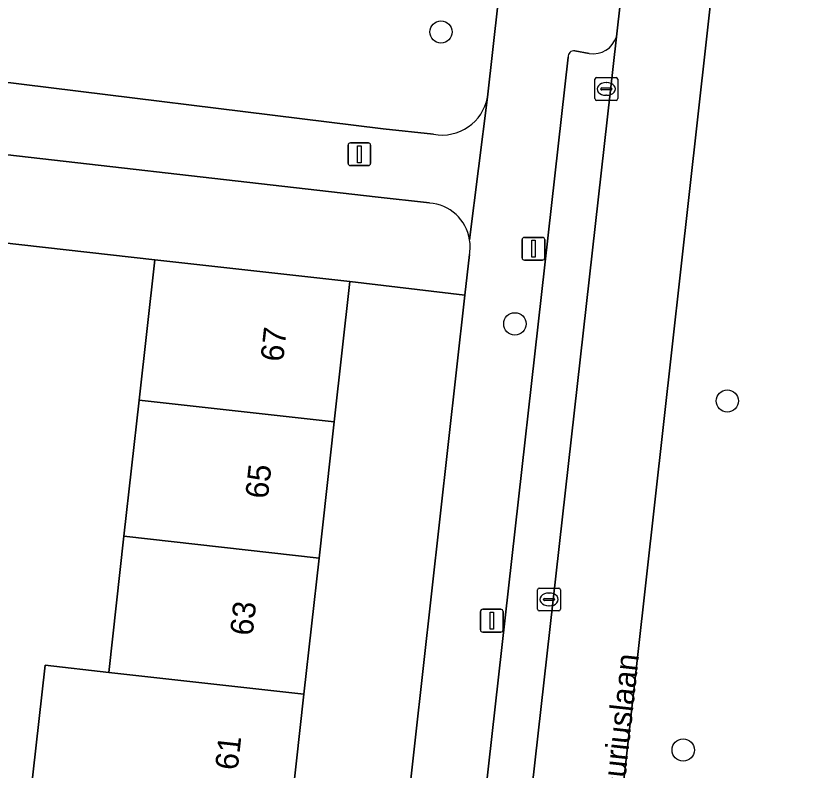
# Model space of a CAD drawing. Extents: x 161928 to 163071, y 386474 to 387428.
# Drawn here: x 162260.16 to 162294.62, y 386884.42 to 386917.46 of the extents above; entities that cross this region are included whole.
import ezdxf

# ---------------------------------------------------------------- set-up
doc = ezdxf.new("R2010")
doc.units = 0
for name, color, linetype in [('IMGEO_Berm_groen', 7, 'Continuous'), ('IMGEO_Boom', 7, 'Continuous'), ('IMGEO_Erf', 7, 'Continuous'), ('IMGEO_Grasland_overig', 7, 'Continuous'), ('IMGEO_Groenvoorziening', 7, 'Continuous'), ('IMGEO_Kolk', 7, 'Continuous'), ('IMGEO_Lichtmast', 7, 'Continuous'), ('IMGEO_Openbare_ruimte_label', 7, 'Continuous'), ('IMGEO_Pand', 7, 'Continuous'), ('IMGEO_Pand_nummerreeks', 7, 'Continuous'), ('IMGEO_Parkeervlak_open', 7, 'Continuous'), ('IMGEO_Voetpad_open', 7, 'Continuous')]:
    doc.layers.add(name, color=color, linetype=linetype)

msp = doc.modelspace()

# ---------------------------------------------------------------- linework, layer by layer
at = {"layer": 'IMGEO_Berm_groen'}
msp.add_lwpolyline([(162295.85, 386964.979), (162295.462, 386961.436), (162295.08, 386957.884), (162297.642, 386957.598), (162295.617, 386939.703), (162293.056, 386940.001), (162285.144, 386869.204), (162287.724, 386868.941), (162285.731, 386851.066), (162283.151, 386851.378), (162282.158, 386842.431)], dxfattribs=at)
at = {"layer": 'IMGEO_Boom'}
for centre in [(162278.791, 386916.751), (162282.028, 386903.967), (162291.334, 386900.591), (162289.402, 386885.304)]:
    msp.add_circle(centre, 0.489, dxfattribs=at)
at = {"layer": 'IMGEO_Erf'}
for points in [[(162260.785, 386883.05), (162261.45, 386889.013), (162264.237, 386888.702), (162264.902, 386894.665), (162265.567, 386900.628), (162266.253, 386906.774), (162258.473, 386907.653)], [(162272.9, 386843.099), (162279.836, 386905.223), (162274.804, 386905.82), (162274.118, 386899.673), (162273.453, 386893.71), (162272.788, 386887.747), (162272.123, 386881.784), (162271.458, 386875.822), (162270.793, 386869.859), (162270.128, 386863.896), (162269.462, 386857.933), (162268.797, 386851.97), (162268.112, 386845.826), (162262.05, 386846.502), (162261.606, 386842.521), (162267.991, 386841.725), (162270.892, 386841.406)]]:
    msp.add_lwpolyline(points, dxfattribs=at)
at = {"layer": 'IMGEO_Grasland_overig'}
msp.add_lwpolyline([(162278.287, 386909.261), (162275.913, 386909.538), (162256.227, 386911.782), (162255.819, 386907.949), (162258.473, 386907.653), (162266.253, 386906.774), (162274.804, 386905.82), (162279.836, 386905.223), (162280.035, 386907.002)], dxfattribs=at)
for centre, radius, start, end in [((162278.156, 386907.353), 1.912, 8.7418, 86.0753), ((162278.11, 386907.356), 1.957, 349.5764, 8.4604)]:
    msp.add_arc(centre, radius, start, end, dxfattribs=at)
at = {"layer": 'IMGEO_Groenvoorziening'}
for points in [[(162281.294, 386918.066), (162257.283, 386920.742), (162256.767, 386916.345), (162256.758, 386916.218), (162256.76, 386916.09), (162256.773, 386915.963), (162256.798, 386915.837), (162256.834, 386915.714), (162256.881, 386915.595), (162256.938, 386915.481), (162257.005, 386915.372), (162257.082, 386915.27), (162257.167, 386915.175), (162257.261, 386915.088), (162257.362, 386915.01), (162257.469, 386914.941), (162257.583, 386914.881), (162257.701, 386914.833), (162257.823, 386914.795), (162257.948, 386914.768), (162258.031, 386914.756), (162276.26, 386912.506), (162278.463, 386912.27)], [(162280.834, 386913.899), (162281.294, 386918.066)]]:
    msp.add_lwpolyline(points, dxfattribs=at)
msp.add_arc((162278.823, 386914.286), 2.048, 259.8678, 349.1144, dxfattribs=at)
at = {"layer": 'IMGEO_Kolk'}
for p, q in [((162285.533, 386913.831), (162285.533, 386914.683)), ((162285.608, 386914.757), (162286.46, 386914.757)), ((162286.021, 386914.537), (162286.046, 386914.537)), ((162286.534, 386914.683), (162286.534, 386913.831)), ((162285.792, 386914.251), (162285.792, 386914.263)), ((162286.23, 386914.214), (162285.832, 386914.214)), ((162285.835, 386914.3), (162286.233, 386914.3)), ((162286.276, 386914.263), (162286.276, 386914.251)), ((162286.044, 386913.977), (162286.019, 386913.977)), ((162286.46, 386913.757), (162285.608, 386913.757)), ((162283.024, 386891.472), (162283.024, 386892.324)), ((162283.099, 386892.398), (162283.951, 386892.398)), ((162283.512, 386892.178), (162283.537, 386892.178)), ((162284.025, 386892.324), (162284.025, 386891.472)), ((162283.283, 386891.892), (162283.283, 386891.904)), ((162283.721, 386891.855), (162283.323, 386891.855)), ((162283.326, 386891.941), (162283.724, 386891.941)), ((162283.767, 386891.904), (162283.767, 386891.892)), ((162283.535, 386891.618), (162283.51, 386891.618)), ((162283.951, 386891.398), (162283.099, 386891.398))]:
    msp.add_line(p, q, dxfattribs=at)
for points in [[(162285.533, 386913.831), (162285.533, 386914.683)], [(162285.608, 386914.757), (162286.46, 386914.757)], [(162286.534, 386914.683), (162286.534, 386913.831)], [(162286.46, 386913.757), (162285.608, 386913.757)], [(162283.024, 386891.472), (162283.024, 386892.324)], [(162283.099, 386892.398), (162283.951, 386892.398)], [(162284.025, 386892.324), (162284.025, 386891.472)], [(162283.951, 386891.398), (162283.099, 386891.398)]]:
    msp.add_lwpolyline(points, dxfattribs=at)
for centre, radius, start, end in [((162285.61, 386914.681), 0.0765, 91.552, 178.448), ((162285.61, 386914.681), 0.0765, 91.552, 178.448), ((162286.458, 386914.681), 0.0765, 1.552, 88.448), ((162286.458, 386914.681), 0.0765, 1.552, 88.448), ((162285.832, 386914.26), 0.0403, 85.8775, 175.7526), ((162285.829, 386914.25), 0.0366, 178.938, 274.7102), ((162286.233, 386914.257), 0.043, 264.8664, 352.4533), ((162286.237, 386914.262), 0.0386, 1.7309, 96.639), ((162285.61, 386913.833), 0.0765, 181.552, 268.448), ((162285.61, 386913.833), 0.0765, 181.552, 268.448), ((162286.458, 386913.833), 0.0765, 271.552, 358.448), ((162286.458, 386913.833), 0.0765, 271.552, 358.448), ((162283.101, 386892.322), 0.0765, 91.552, 178.448), ((162283.101, 386892.322), 0.0765, 91.552, 178.448), ((162283.949, 386892.322), 0.0765, 1.552, 88.448), ((162283.949, 386892.322), 0.0765, 1.552, 88.448), ((162283.323, 386891.901), 0.0403, 85.8775, 175.7526), ((162283.32, 386891.891), 0.0366, 178.938, 274.7102), ((162283.724, 386891.898), 0.043, 264.8664, 352.4533), ((162283.728, 386891.903), 0.0386, 1.7309, 96.639), ((162283.101, 386891.474), 0.0765, 181.552, 268.448), ((162283.101, 386891.474), 0.0765, 181.552, 268.448), ((162283.949, 386891.474), 0.0765, 271.552, 358.448), ((162283.949, 386891.474), 0.0765, 271.552, 358.448)]:
    msp.add_arc(centre, radius, start, end, dxfattribs=at)
for centre, major_axis, ratio, start_param, end_param in [((162286.02, 386914.257), (-0.387, 0.002), 0.722429, 4.712389, 7.853982), ((162286.045, 386914.257), (-0.39, 0.002), 0.717154, 1.570796, 4.712389), ((162283.511, 386891.898), (-0.387, 0.002), 0.722429, 4.712389, 7.853982), ((162283.536, 386891.898), (-0.39, 0.002), 0.717154, 1.570796, 4.712389)]:
    msp.add_ellipse(centre, major_axis=major_axis, ratio=ratio, start_param=start_param, end_param=end_param, dxfattribs=at)
at = {"layer": 'IMGEO_Lichtmast'}
for p, q in [((162274.72, 386910.996), (162274.72, 386911.796)), ((162274.72, 386911.796), (162274.72, 386910.996)), ((162274.82, 386911.896), (162275.61, 386911.896)), ((162275.61, 386911.896), (162274.82, 386911.896)), ((162275.71, 386911.796), (162275.71, 386910.996)), ((162275.71, 386910.996), (162275.71, 386911.796)), ((162275.61, 386910.896), (162274.82, 386910.896)), ((162274.82, 386910.896), (162275.61, 386910.896)), ((162282.345, 386906.857), (162282.345, 386907.657)), ((162282.345, 386907.657), (162282.345, 386906.857)), ((162282.445, 386907.757), (162283.235, 386907.757)), ((162283.235, 386907.757), (162282.445, 386907.757)), ((162283.335, 386907.657), (162283.335, 386906.857)), ((162283.335, 386906.857), (162283.335, 386907.657)), ((162283.235, 386906.757), (162282.445, 386906.757)), ((162282.445, 386906.757), (162283.235, 386906.757)), ((162280.619, 386891.466), (162281.409, 386891.466)), ((162281.409, 386891.466), (162280.619, 386891.466)), ((162280.519, 386890.566), (162280.519, 386891.366)), ((162280.519, 386891.366), (162280.519, 386890.566)), ((162281.509, 386891.366), (162281.509, 386890.566)), ((162281.509, 386890.566), (162281.509, 386891.366)), ((162281.409, 386890.466), (162280.619, 386890.466)), ((162280.619, 386890.466), (162281.409, 386890.466))]:
    msp.add_line(p, q, dxfattribs=at)
for points in [[(162275.14, 386911.771), (162275.29, 386911.771), (162275.29, 386911.021), (162275.14, 386911.021), (162275.14, 386911.771)], [(162282.765, 386907.632), (162282.915, 386907.632), (162282.915, 386906.882), (162282.765, 386906.882), (162282.765, 386907.632)], [(162280.939, 386891.341), (162281.089, 386891.341), (162281.089, 386890.591), (162280.939, 386890.591), (162280.939, 386891.341)]]:
    msp.add_lwpolyline(points, dxfattribs=at)
for centre, start, end in [((162274.82, 386911.796), 90, 180), ((162274.82, 386911.796), 90, 180), ((162275.61, 386911.796), 0, 90), ((162275.61, 386911.796), 360, 90), ((162274.82, 386910.996), 180, 270), ((162274.82, 386910.996), 180, 270), ((162275.61, 386910.996), 270, 0), ((162275.61, 386910.996), 270, 0), ((162282.445, 386907.657), 90, 180), ((162282.445, 386907.657), 90, 180), ((162283.235, 386907.657), 0, 90), ((162283.235, 386907.657), 360, 90), ((162282.445, 386906.857), 180, 270), ((162282.445, 386906.857), 180, 270), ((162283.235, 386906.857), 270, 0), ((162283.235, 386906.857), 270, 0), ((162280.619, 386891.366), 90, 180), ((162280.619, 386891.366), 90, 180), ((162281.409, 386891.366), 0, 90), ((162281.409, 386891.366), 360, 90), ((162280.619, 386890.566), 180, 270), ((162280.619, 386890.566), 180, 270), ((162281.409, 386890.566), 270, 0), ((162281.409, 386890.566), 270, 0)]:
    msp.add_arc(centre, 0.1, start, end, dxfattribs=at)
at = {"layer": 'IMGEO_Pand'}
for points in [[(162274.118, 386899.673), (162274.804, 386905.82), (162266.253, 386906.774), (162265.567, 386900.628)], [(162265.567, 386900.628), (162264.902, 386894.665), (162273.453, 386893.71), (162274.118, 386899.673)], [(162272.788, 386887.747), (162273.453, 386893.71), (162264.902, 386894.665), (162264.237, 386888.702)], [(162272.788, 386887.747), (162264.237, 386888.702), (162261.45, 386889.013), (162260.785, 386883.05), (162263.572, 386882.739), (162272.123, 386881.784)]]:
    msp.add_lwpolyline(points, close=True, dxfattribs=at)
at = {"layer": 'IMGEO_Parkeervlak_open'}
for points in [[(162278.952, 386849.57), (162286.473, 386916.537)], [(162285.288, 386915.814), (162284.649, 386915.927)], [(162284.366, 386915.643), (162277.087, 386850.951)]]:
    msp.add_lwpolyline(points, dxfattribs=at)
for centre, radius, start, end in [((162285.473, 386916.844), 1.047, 259.8452, 342.9318), ((162284.618, 386915.675), 0.254, 83.0265, 187.1756)]:
    msp.add_arc(centre, radius, start, end, dxfattribs=at)
at = {"layer": 'IMGEO_Voetpad_open'}
for points in [[(162282.158, 386842.431), (162283.151, 386851.378), (162285.144, 386869.204), (162293.056, 386940.001), (162295.08, 386957.884), (162295.462, 386961.436), (162291.491, 386961.884), (162291.401, 386961.084), (162291.062, 386958.054), (162288.606, 386935.712), (162288.483, 386934.595)], [(162282.029, 386924.397), (162281.68, 386921.557), (162281.294, 386918.066), (162280.834, 386913.899), (162280.046, 386907.644)], [(162286.652, 386918.105), (162286.473, 386916.537), (162278.952, 386849.57), (162278.711, 386847.315), (162278.151, 386842.384), (162276.448, 386827.713)], [(162286.473, 386916.537), (162286.652, 386918.105)], [(162284.649, 386915.927), (162285.288, 386915.814)], [(162278.151, 386842.384), (162278.711, 386847.315), (162276.572, 386847.562), (162276.936, 386850.98), (162277.087, 386850.951), (162284.366, 386915.643)], [(162278.463, 386912.27), (162276.26, 386912.506), (162258.031, 386914.756)], [(162234.481, 386914.223), (162254.629, 386911.962), (162256.227, 386911.782), (162275.913, 386909.538), (162278.287, 386909.261)], [(162280.046, 386907.644), (162280.834, 386913.899)], [(162280.035, 386907.002), (162279.836, 386905.223), (162272.9, 386843.099), (162272.289, 386838.281)]]:
    msp.add_lwpolyline(points, dxfattribs=at)
for centre, radius, start, end in [((162285.473, 386916.844), 1.047, 259.8452, 342.9318), ((162284.618, 386915.675), 0.254, 83.0265, 187.1756), ((162278.823, 386914.286), 2.048, 259.8678, 349.1144), ((162278.156, 386907.353), 1.912, 8.7418, 86.0753), ((162278.11, 386907.356), 1.957, 349.5764, 8.4604)]:
    msp.add_arc(centre, radius, start, end, dxfattribs=at)

# ---------------------------------------------------------------- texts
at = {"layer": 'IMGEO_Openbare_ruimte_label'}
msp.add_text('Mercuriuslaan', height=1, rotation=83.6851, dxfattribs=at).set_placement((162286.548, 386881.118))
at = {"layer": 'IMGEO_Pand_nummerreeks'}
for s, rotation, p in [('67', 83.6353, (162271.873, 386902.279)), ('65', 83.6353, (162271.204, 386896.279)), ('63', 83.6353, (162270.535, 386890.28)), ('61', 83.6346, (162269.879, 386884.392))]:
    msp.add_text(s, height=1, rotation=rotation, dxfattribs=at).set_placement(p)

doc.saveas('drawing.dxf')
